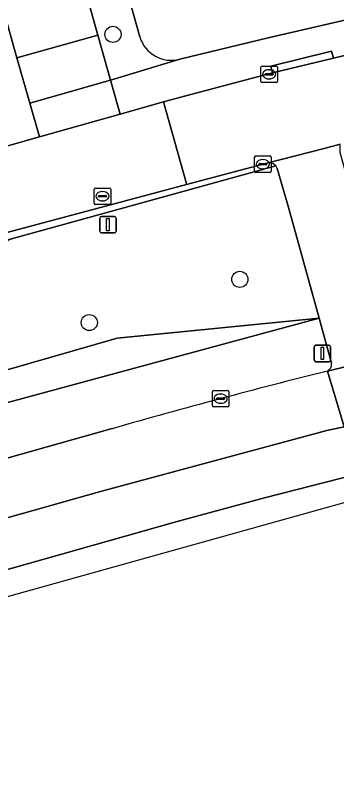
# Model space of a CAD drawing. Extents: x 159626 to 160723, y 388173 to 389416.
# Drawn here: x 160095.34 to 160114.88, y 388277.97 to 388323.76 of the extents above; entities that cross this region are included whole.
import ezdxf

# ---------------------------------------------------------------- set-up
doc = ezdxf.new("R2010")
doc.units = 0
for name, color, linetype in [('IMGEO_Boom', 7, 'Continuous'), ('IMGEO_Erf', 7, 'Continuous'), ('IMGEO_Groenvoorziening', 7, 'Continuous'), ('IMGEO_Kolk', 7, 'Continuous'), ('IMGEO_Lichtmast', 7, 'Continuous'), ('IMGEO_Rijbaan_lokaal_open', 7, 'Continuous'), ('IMGEO_Rijbaan_regionaal_gesloten', 7, 'Continuous'), ('IMGEO_Rioolput', 7, 'Continuous'), ('IMGEO_Verkeersbordpaal', 7, 'Continuous'), ('IMGEO_Verkeerseiland_gesloten', 7, 'Continuous'), ('IMGEO_Voetpad_open', 7, 'Continuous')]:
    doc.layers.add(name, color=color, linetype=linetype)

msp = doc.modelspace()

# ---------------------------------------------------------------- linework, layer by layer
at = {"layer": 'IMGEO_Boom'}
for centre in [(160101.281, 388322.585), (160108.981, 388307.727), (160099.844, 388305.106)]:
    msp.add_circle(centre, 0.489, dxfattribs=at)
at = {"layer": 'IMGEO_Erf'}
for points in [[(160086.328, 388381.495), (160096.18, 388346.407), (160099.996, 388332.814), (160102.912, 388322.429)], [(160105.337, 388321.078), (160110.71, 388322.377), (160122.539, 388325.128)]]:
    msp.add_lwpolyline(points, dxfattribs=at)
msp.add_arc((160104.833, 388323.025), 2.011, 197.2329, 284.5215, dxfattribs=at)
at = {"layer": 'IMGEO_Groenvoorziening'}
for points in [[(160111.162, 388314.606), (160094.986, 388310.154), (160094.139, 388309.551), (160093.281, 388307.812), (160046.081, 388294.496), (160053.63, 388288.927), (160054.524, 388285.955)], [(160101.531, 388304.151), (160113.805, 388305.375), (160111.912, 388312.176), (160111.245, 388314.452)], [(160114.554, 388302.646), (160113.805, 388305.375), (160077.234, 388295.478), (160060.904, 388290.398), (160060.65, 388290.319), (160055.595, 388289.524), (160056.59, 388286.1), (160101.232, 388298.671)], [(160055.017, 388285.657), (160056.59, 388286.1), (160055.595, 388289.524), (160060.65, 388290.319), (160060.904, 388290.398), (160077.234, 388295.478), (160077.196, 388297.158), (160101.531, 388304.151)]]:
    msp.add_lwpolyline(points, dxfattribs=at)
msp.add_lwpolyline([(160077.234, 388295.478), (160113.805, 388305.375), (160101.531, 388304.151), (160077.196, 388297.158)], close=True, dxfattribs=at)
for centre, radius, start, end in [((160110.765, 388314.293), 0.506, 18.3658, 38.2801), ((160114.032, 388302.612), 0.524, 301.2257, 3.758), ((160208.592, 387923.125), 390.59, 103.96931, 105.95408)]:
    msp.add_arc(centre, radius, start, end, dxfattribs=at)
at = {"layer": 'IMGEO_Kolk'}
for p, q in [((160110.262, 388319.739), (160110.262, 388320.591)), ((160110.337, 388320.665), (160111.189, 388320.665)), ((160110.75, 388320.445), (160110.775, 388320.445)), ((160111.263, 388320.591), (160111.263, 388319.739)), ((160110.521, 388320.159), (160110.521, 388320.171)), ((160110.959, 388320.122), (160110.561, 388320.122)), ((160110.564, 388320.208), (160110.962, 388320.208)), ((160110.773, 388319.885), (160110.748, 388319.885)), ((160111.005, 388320.171), (160111.005, 388320.159)), ((160111.189, 388319.665), (160110.337, 388319.665)), ((160109.956, 388315.215), (160110.808, 388315.215)), ((160109.881, 388314.289), (160109.881, 388315.141)), ((160110.183, 388314.758), (160110.581, 388314.758)), ((160110.369, 388314.995), (160110.394, 388314.995)), ((160110.882, 388315.141), (160110.882, 388314.289)), ((160110.14, 388314.709), (160110.14, 388314.721)), ((160110.578, 388314.672), (160110.18, 388314.672)), ((160110.392, 388314.435), (160110.367, 388314.435)), ((160110.624, 388314.721), (160110.624, 388314.709)), ((160110.808, 388314.215), (160109.956, 388314.215)), ((160107.316, 388300.065), (160107.316, 388300.917)), ((160107.391, 388300.991), (160108.243, 388300.991)), ((160107.804, 388300.771), (160107.829, 388300.771)), ((160108.317, 388300.917), (160108.317, 388300.065)), ((160107.575, 388300.485), (160107.575, 388300.497)), ((160108.013, 388300.448), (160107.615, 388300.448)), ((160107.618, 388300.534), (160108.016, 388300.534)), ((160107.827, 388300.211), (160107.802, 388300.211)), ((160108.059, 388300.497), (160108.059, 388300.485)), ((160108.243, 388299.991), (160107.391, 388299.991))]:
    msp.add_line(p, q, dxfattribs=at)
for points in [[(160110.262, 388319.739), (160110.262, 388320.591)], [(160110.337, 388320.665), (160111.189, 388320.665)], [(160111.263, 388320.591), (160111.263, 388319.739)], [(160111.189, 388319.665), (160110.337, 388319.665)], [(160109.956, 388315.215), (160110.808, 388315.215)], [(160109.881, 388314.289), (160109.881, 388315.141)], [(160110.882, 388315.141), (160110.882, 388314.289)], [(160110.808, 388314.215), (160109.956, 388314.215)], [(160107.316, 388300.065), (160107.316, 388300.917)], [(160107.391, 388300.991), (160108.243, 388300.991)], [(160108.317, 388300.917), (160108.317, 388300.065)], [(160108.243, 388299.991), (160107.391, 388299.991)]]:
    msp.add_lwpolyline(points, dxfattribs=at)
for centre, radius, start, end in [((160110.339, 388320.589), 0.0765, 91.552, 178.448), ((160110.339, 388320.589), 0.0765, 91.552, 178.448), ((160111.187, 388320.589), 0.0765, 1.552, 88.448), ((160111.187, 388320.589), 0.0765, 1.552, 88.448), ((160110.561, 388320.168), 0.0403, 85.8775, 175.7526), ((160110.558, 388320.158), 0.0366, 178.938, 274.7102), ((160110.962, 388320.165), 0.043, 264.8664, 352.4533), ((160110.966, 388320.17), 0.0386, 1.7309, 96.639), ((160110.339, 388319.741), 0.0765, 181.552, 268.448), ((160110.339, 388319.741), 0.0765, 181.552, 268.448), ((160111.187, 388319.741), 0.0765, 271.552, 358.448), ((160111.187, 388319.741), 0.0765, 271.552, 358.448), ((160109.958, 388315.139), 0.0765, 91.552, 178.448), ((160109.958, 388315.139), 0.0765, 91.552, 178.448), ((160110.806, 388315.139), 0.0765, 1.552, 88.448), ((160110.806, 388315.139), 0.0765, 1.552, 88.448), ((160110.18, 388314.718), 0.0403, 85.8775, 175.7526), ((160110.585, 388314.72), 0.0386, 1.7309, 96.639), ((160109.958, 388314.291), 0.0765, 181.552, 268.448), ((160109.958, 388314.291), 0.0765, 181.552, 268.448), ((160110.177, 388314.708), 0.0366, 178.938, 274.7102), ((160110.581, 388314.715), 0.043, 264.8664, 352.4533), ((160110.806, 388314.291), 0.0765, 271.552, 358.448), ((160110.806, 388314.291), 0.0765, 271.552, 358.448), ((160107.393, 388300.915), 0.0765, 91.552, 178.448), ((160107.393, 388300.915), 0.0765, 91.552, 178.448), ((160108.241, 388300.915), 0.0765, 1.552, 88.448), ((160108.241, 388300.915), 0.0765, 1.552, 88.448), ((160107.615, 388300.494), 0.0403, 85.8775, 175.7526), ((160107.612, 388300.484), 0.0366, 178.938, 274.7102), ((160108.016, 388300.491), 0.043, 264.8664, 352.4533), ((160108.02, 388300.496), 0.0386, 1.7309, 96.639), ((160107.393, 388300.067), 0.0765, 181.552, 268.448), ((160107.393, 388300.067), 0.0765, 181.552, 268.448), ((160108.241, 388300.067), 0.0765, 271.552, 358.448), ((160108.241, 388300.067), 0.0765, 271.552, 358.448)]:
    msp.add_arc(centre, radius, start, end, dxfattribs=at)
for centre, major_axis, ratio, start_param, end_param in [((160110.749, 388320.165), (-0.387, 0.002), 0.722429, 4.712389, 7.853982), ((160110.774, 388320.165), (-0.39, 0.002), 0.717154, 1.570796, 4.712389), ((160110.368, 388314.715), (-0.387, 0.002), 0.722429, 4.712389, 7.853982), ((160110.393, 388314.715), (-0.39, 0.002), 0.717154, 1.570796, 4.712389), ((160107.803, 388300.491), (-0.387, 0.002), 0.722429, 4.712389, 7.853982), ((160107.828, 388300.491), (-0.39, 0.002), 0.717154, 1.570796, 4.712389)]:
    msp.add_ellipse(centre, major_axis=major_axis, ratio=ratio, start_param=start_param, end_param=end_param, dxfattribs=at)
at = {"layer": 'IMGEO_Lichtmast'}
for p, q in [((160113.497, 388302.831), (160113.497, 388303.631)), ((160113.497, 388303.631), (160113.497, 388302.831)), ((160113.597, 388303.731), (160114.387, 388303.731)), ((160114.387, 388303.731), (160113.597, 388303.731)), ((160114.487, 388303.631), (160114.487, 388302.831)), ((160114.487, 388302.831), (160114.487, 388303.631)), ((160114.387, 388302.731), (160113.597, 388302.731)), ((160113.597, 388302.731), (160114.387, 388302.731))]:
    msp.add_line(p, q, dxfattribs=at)
msp.add_lwpolyline([(160113.917, 388303.606), (160114.067, 388303.606), (160114.067, 388302.856), (160113.917, 388302.856), (160113.917, 388303.606)], dxfattribs=at)
for centre, start, end in [((160113.597, 388303.631), 90, 180), ((160113.597, 388303.631), 90, 180), ((160114.387, 388303.631), 0, 90), ((160114.387, 388303.631), 360, 90), ((160113.597, 388302.831), 180, 270), ((160113.597, 388302.831), 180, 270), ((160114.387, 388302.831), 270, 0), ((160114.387, 388302.831), 270, 0)]:
    msp.add_arc(centre, 0.1, start, end, dxfattribs=at)
at = {"layer": 'IMGEO_Rijbaan_lokaal_open'}
for points in [[(160095.449, 388321.154), (160100.358, 388322.544), (160083.883, 388381.26), (160084.141, 388382.584), (160085.382, 388385.449), (160140.604, 388400.943), (160147.918, 388403.002), (160146.522, 388407.997), (160139.18, 388405.917), (160076.62, 388388.378)], [(160095.449, 388321.154), (160096.225, 388318.411), (160101.128, 388319.799), (160100.358, 388322.544)], [(160104.347, 388318.485), (160101.723, 388317.748), (160096.819, 388316.372), (160093.373, 388315.405), (160094.7, 388310.535), (160105.751, 388313.488), (160105.719, 388313.602)]]:
    msp.add_lwpolyline(points, close=True, dxfattribs=at)
msp.add_lwpolyline([(160119.534, 388322.299), (160114.674, 388321.149), (160110.959, 388320.252), (160104.716, 388318.589), (160104.347, 388318.485), (160105.719, 388313.602), (160105.751, 388313.488), (160110.618, 388314.778), (160114.11, 388315.665), (160115.079, 388315.918)], dxfattribs=at)
at = {"layer": 'IMGEO_Rijbaan_regionaal_gesloten'}
msp.add_lwpolyline([(160146.326, 388305.72), (160147.183, 388305.877), (160151.343, 388306.622), (160156.139, 388307.207), (160155.56, 388310.923), (160150.827, 388310.197), (160146.971, 388309.47), (160134.666, 388307.031), (160122.873, 388304.229), (160118.994, 388303.302), (160114.303, 388302.164), (160115.313, 388298.777), (160119.888, 388299.927), (160120.016, 388299.959), (160123.788, 388300.879), (160124.849, 388301.144), (160124.973, 388301.181)], close=True, dxfattribs=at)
for points in [[(160100.533, 388294.851), (160114.273, 388298.565), (160115.313, 388298.777), (160114.303, 388302.164)], [(160101.232, 388298.671), (160056.59, 388286.1), (160055.017, 388285.657), (160056.119, 388282.353), (160100.533, 388294.851)], [(160057.181, 388277.973), (160116.41, 388294.499), (160116.022, 388295.884), (160110.479, 388294.473), (160105.182, 388293.041), (160056.792, 388279.376), (160057.181, 388277.973)]]:
    msp.add_lwpolyline(points, dxfattribs=at)
msp.add_arc((160208.592, 387923.125), 390.59, 103.96931, 105.95408, dxfattribs=at)
at = {"layer": 'IMGEO_Rioolput'}
for p, q in [((160100.147, 388312.341), (160100.147, 388313.193)), ((160100.222, 388313.267), (160101.074, 388313.267)), ((160100.635, 388313.047), (160100.66, 388313.047)), ((160101.148, 388313.193), (160101.148, 388312.341)), ((160100.406, 388312.761), (160100.406, 388312.773)), ((160100.844, 388312.724), (160100.446, 388312.724)), ((160100.449, 388312.81), (160100.847, 388312.81)), ((160100.658, 388312.487), (160100.633, 388312.487)), ((160100.89, 388312.773), (160100.89, 388312.761)), ((160101.074, 388312.267), (160100.222, 388312.267))]:
    msp.add_line(p, q, dxfattribs=at)
for points in [[(160100.147, 388312.341), (160100.147, 388313.193)], [(160100.222, 388313.267), (160101.074, 388313.267)], [(160101.148, 388313.193), (160101.148, 388312.341)], [(160101.074, 388312.267), (160100.222, 388312.267)]]:
    msp.add_lwpolyline(points, dxfattribs=at)
for centre, radius, start, end in [((160100.224, 388313.191), 0.0765, 91.552, 178.448), ((160100.224, 388313.191), 0.0765, 91.552, 178.448), ((160101.072, 388313.191), 0.0765, 1.552, 88.448), ((160101.072, 388313.191), 0.0765, 1.552, 88.448), ((160100.446, 388312.77), 0.0403, 85.8775, 175.7526), ((160100.443, 388312.76), 0.0366, 178.938, 274.7102), ((160100.847, 388312.767), 0.043, 264.8664, 352.4533), ((160100.851, 388312.772), 0.0386, 1.7309, 96.639), ((160100.224, 388312.343), 0.0765, 181.552, 268.448), ((160100.224, 388312.343), 0.0765, 181.552, 268.448), ((160101.072, 388312.343), 0.0765, 271.552, 358.448), ((160101.072, 388312.343), 0.0765, 271.552, 358.448)]:
    msp.add_arc(centre, radius, start, end, dxfattribs=at)
for centre, major_axis, ratio, start_param, end_param in [((160100.634, 388312.767), (-0.387, 0.002), 0.722429, 4.712389, 7.853982), ((160100.659, 388312.767), (-0.39, 0.002), 0.717154, 1.570796, 4.712389)]:
    msp.add_ellipse(centre, major_axis=major_axis, ratio=ratio, start_param=start_param, end_param=end_param, dxfattribs=at)
at = {"layer": 'IMGEO_Verkeersbordpaal'}
for p, q in [((160100.579, 388311.547), (160101.369, 388311.547)), ((160101.369, 388311.547), (160100.579, 388311.547)), ((160100.479, 388310.647), (160100.479, 388311.447)), ((160100.479, 388311.447), (160100.479, 388310.647)), ((160101.469, 388311.447), (160101.469, 388310.647)), ((160101.469, 388310.647), (160101.469, 388311.447)), ((160101.369, 388310.547), (160100.579, 388310.547)), ((160100.579, 388310.547), (160101.369, 388310.547))]:
    msp.add_line(p, q, dxfattribs=at)
msp.add_lwpolyline([(160100.899, 388311.422), (160101.049, 388311.422), (160101.049, 388310.672), (160100.899, 388310.672), (160100.899, 388311.422)], dxfattribs=at)
for centre, start, end in [((160100.579, 388311.447), 90, 180), ((160100.579, 388311.447), 90, 180), ((160101.369, 388311.447), 0, 90), ((160101.369, 388311.447), 360, 90), ((160100.579, 388310.647), 180, 270), ((160100.579, 388310.647), 180, 270), ((160101.369, 388310.647), 270, 0), ((160101.369, 388310.647), 270, 0)]:
    msp.add_arc(centre, 0.1, start, end, dxfattribs=at)
at = {"layer": 'IMGEO_Verkeerseiland_gesloten'}
for points in [[(160115.313, 388298.777), (160114.273, 388298.565), (160100.533, 388294.851), (160056.119, 388282.353)], [(160105.182, 388293.041), (160110.479, 388294.473), (160116.022, 388295.884)], [(160056.792, 388279.376), (160105.182, 388293.041)]]:
    msp.add_lwpolyline(points, dxfattribs=at)
at = {"layer": 'IMGEO_Voetpad_open'}
for points in [[(160092.581, 388317.485), (160093.373, 388315.405), (160096.819, 388316.372), (160096.225, 388318.411), (160095.449, 388321.154), (160076.62, 388388.378), (160139.18, 388405.917), (160146.522, 388407.997), (160145.513, 388411.698)], [(160148.565, 388400.687), (160149.951, 388401.077), (160147.918, 388403.002), (160140.604, 388400.943), (160085.382, 388385.449), (160084.141, 388382.584), (160083.883, 388381.26), (160100.358, 388322.544), (160101.128, 388319.799), (160105.337, 388321.078)], [(160102.912, 388322.429), (160099.996, 388332.814), (160096.18, 388346.407), (160086.328, 388381.495)], [(160122.539, 388325.128), (160110.71, 388322.377), (160105.337, 388321.078), (160101.128, 388319.799), (160101.723, 388317.748), (160104.347, 388318.485), (160104.716, 388318.589), (160110.959, 388320.252), (160110.856, 388320.66), (160114.549, 388321.573), (160114.674, 388321.149), (160119.534, 388322.299), (160119.473, 388322.719), (160123.146, 388323.555), (160123.212, 388323.149), (160128.14, 388324.149)], [(160118.352, 388303.606), (160115.078, 388315.418), (160115.079, 388315.918), (160114.11, 388315.665), (160110.618, 388314.778), (160110.801, 388314.798)], [(160110.801, 388314.798), (160110.618, 388314.778), (160105.751, 388313.488), (160094.7, 388310.535)], [(160093.281, 388307.812), (160094.139, 388309.551), (160094.986, 388310.154), (160111.162, 388314.606)], [(160111.245, 388314.452), (160111.912, 388312.176), (160113.805, 388305.375), (160114.554, 388302.646)], [(160114.303, 388302.164), (160118.994, 388303.302)]]:
    msp.add_lwpolyline(points, dxfattribs=at)
for points in [[(160114.674, 388321.149), (160114.549, 388321.573), (160110.856, 388320.66), (160110.959, 388320.252)], [(160101.128, 388319.799), (160096.225, 388318.411), (160096.819, 388316.372), (160101.723, 388317.748)]]:
    msp.add_lwpolyline(points, close=True, dxfattribs=at)
for centre, radius, start, end in [((160104.833, 388323.025), 2.011, 197.2329, 284.5215), ((160110.764, 388314.294), 0.506, 38.1432, 85.8438), ((160110.764, 388314.294), 0.506, 38.1432, 85.8438), ((160110.765, 388314.293), 0.506, 18.3658, 38.2801), ((160114.032, 388302.612), 0.524, 301.2257, 3.758)]:
    msp.add_arc(centre, radius, start, end, dxfattribs=at)

doc.saveas('drawing.dxf')
